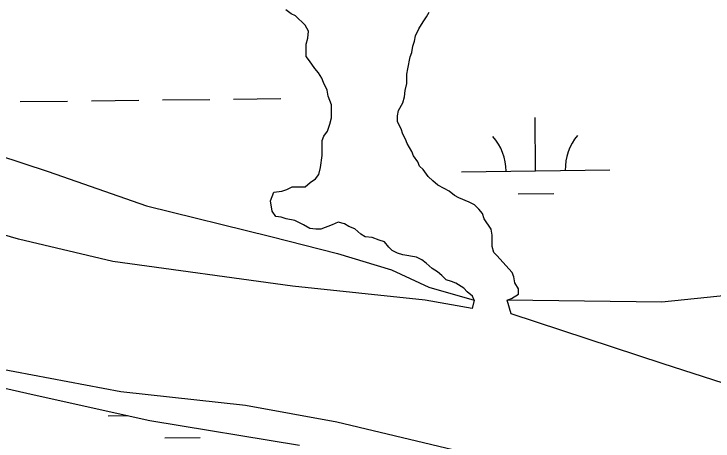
# Model space of a CAD drawing. Extents: x 3683613 to 3738215, y 469626 to 495384.
# Drawn here: x 3718559.3 to 3719031.1, y 478899.7 to 479187.8 of the extents above; entities that cross this region are included whole.
import ezdxf

# ---------------------------------------------------------------- set-up
doc = ezdxf.new("R2010")
doc.units = 0
doc.layers.add('V-TOPO-SHOR', color=7, linetype='Continuous')
doc.layers.add('V-WETL-SWMP', color=7, linetype='Continuous')

msp = doc.modelspace()

# ---------------------------------------------------------------- linework, layer by layer
at = {"layer": 'V-TOPO-SHOR'}
for p, q in [((3718746.35, 479187.75), (3718742.82, 479190.66)), ((3718749.29, 479186.6), (3718746.35, 479187.75)), ((3718837.75, 479185.94), (3718839.49, 479188.88)), ((3718755.77, 479180.19), (3718749.29, 479186.6)), ((3718832.52, 479177.71), (3718835.43, 479182.41)), ((3718835.43, 479182.41), (3718837.75, 479185.94)), ((3718758.14, 479176.11), (3718755.77, 479180.19)), ((3718830.21, 479173.01), (3718832.52, 479177.71)), ((3718757.58, 479171.42), (3718758.14, 479176.11)), ((3718829.64, 479169.49), (3718830.21, 479173.01)), ((3718756.43, 479167.31), (3718757.58, 479171.42)), ((3718828.49, 479165.97), (3718829.64, 479169.49)), ((3718756.48, 479159.11), (3718756.43, 479167.31)), ((3718827.93, 479161.86), (3718828.49, 479165.97)), ((3718758.84, 479156.19), (3718756.48, 479159.11)), ((3718825.06, 479150.72), (3718826.77, 479158.93)), ((3718826.77, 479158.93), (3718827.93, 479161.86)), ((3718762.38, 479150.94), (3718758.84, 479156.19)), ((3718764.74, 479148.03), (3718762.38, 479150.94)), ((3718824.5, 479147.2), (3718825.06, 479150.72)), ((3718767.1, 479144.52), (3718764.74, 479148.03)), ((3718768.29, 479141.6), (3718767.1, 479144.52)), ((3718824.53, 479140.75), (3718824.5, 479147.2)), ((3718770.67, 479136.34), (3718768.29, 479141.6)), ((3718823.39, 479136.06), (3718824.53, 479140.75)), ((3718771.28, 479132.25), (3718770.67, 479136.34)), ((3718822.83, 479131.96), (3718823.39, 479136.06)), ((3718773.65, 479126.4), (3718771.28, 479132.25)), ((3718821.68, 479127.85), (3718822.83, 479131.96)), ((3718773.7, 479117.62), (3718773.65, 479126.4)), ((3718818.78, 479122.56), (3718821.68, 479127.85)), ((3718818.22, 479119.04), (3718818.78, 479122.56)), ((3718772.55, 479113.51), (3718773.7, 479117.62)), ((3718818.24, 479114.94), (3718818.22, 479119.04)), ((3718770.82, 479108.81), (3718772.55, 479113.51)), ((3718820.61, 479110.27), (3718818.24, 479114.94)), ((3718768.5, 479105.28), (3718770.82, 479108.81)), ((3718821.8, 479106.76), (3718820.61, 479110.27)), ((3718823.58, 479103.26), (3718821.8, 479106.76)), ((3718767.35, 479102.35), (3718768.5, 479105.28)), ((3718767.4, 479092.39), (3718767.35, 479102.35)), ((3718824.77, 479100.34), (3718823.58, 479103.26)), ((3718827.73, 479095.08), (3718824.77, 479100.34)), ((3718828.91, 479092.16), (3718827.73, 479095.08)), ((3718766.28, 479084.18), (3718767.4, 479092.39)), ((3718831.87, 479088.07), (3718828.91, 479092.16)), ((3718833.06, 479085.15), (3718831.87, 479088.07)), ((3718765.13, 479079.49), (3718766.28, 479084.18)), ((3718835.41, 479082.82), (3718833.06, 479085.15)), ((3718762.81, 479076.55), (3718765.13, 479079.49)), ((3718838.95, 479078.16), (3718835.41, 479082.82)), ((3718755.81, 479071.23), (3718759.31, 479074.18)), ((3718759.31, 479074.18), (3718762.81, 479076.55)), ((3718841.9, 479075.24), (3718838.95, 479078.16)), ((3718845.43, 479072.34), (3718841.9, 479075.24)), ((3718740.01, 479068.21), (3718743.52, 479069.41)), ((3718743.52, 479069.41), (3718747.02, 479071.18)), ((3718747.02, 479071.18), (3718755.81, 479071.23)), ((3718849.55, 479070.02), (3718845.43, 479072.34)), ((3718853.07, 479068.28), (3718849.55, 479070.02)), ((3718732.43, 479061.73), (3718734.74, 479067.6)), ((3718734.74, 479067.6), (3718740.01, 479068.21)), ((3718856.6, 479065.37), (3718853.07, 479068.28)), ((3718859.54, 479063.63), (3718856.6, 479065.37)), ((3718733.64, 479054.7), (3718732.43, 479061.73)), ((3718866.59, 479060.74), (3718859.54, 479063.63)), ((3718870.11, 479059), (3718866.59, 479060.74)), ((3718873.06, 479056.09), (3718870.11, 479059)), ((3718875.42, 479053.18), (3718873.06, 479056.09)), ((3718736.01, 479051.2), (3718733.64, 479054.7)), ((3718739.53, 479050.64), (3718736.01, 479051.2)), ((3718743.05, 479049.49), (3718739.53, 479050.64)), ((3718876.61, 479049.67), (3718875.42, 479053.18)), ((3718748.91, 479048.35), (3718743.05, 479049.49)), ((3718754.79, 479045.45), (3718748.91, 479048.35)), ((3718758.9, 479043.13), (3718754.79, 479045.45)), ((3718774.12, 479045.56), (3718766.52, 479042.59)), ((3718778.21, 479047.34), (3718774.12, 479045.56)), ((3718782.31, 479046.2), (3718778.21, 479047.34)), ((3718785.25, 479044.46), (3718782.31, 479046.2)), ((3718881.34, 479042.67), (3718876.61, 479049.67)), ((3718763, 479042.57), (3718758.9, 479043.13)), ((3718766.52, 479042.59), (3718763, 479042.57)), ((3718789.36, 479042.72), (3718785.25, 479044.46)), ((3718793.49, 479039.23), (3718789.36, 479042.72)), ((3718881.95, 479038.57), (3718881.34, 479042.67)), ((3718796.42, 479037.49), (3718793.49, 479039.23)), ((3718801.11, 479036.93), (3718796.42, 479037.49)), ((3718805.81, 479035.2), (3718801.11, 479036.93)), ((3718881.99, 479030.95), (3718881.95, 479038.57)), ((3718809.33, 479034.05), (3718805.81, 479035.2)), ((3718812.28, 479030.55), (3718809.33, 479034.05)), ((3718814.64, 479028.22), (3718812.28, 479030.55)), ((3718818.16, 479026.49), (3718814.64, 479028.22)), ((3718883.18, 479026.86), (3718881.99, 479030.95)), ((3718885.54, 479024.53), (3718883.18, 479026.86)), ((3718821.68, 479025.33), (3718818.16, 479026.49)), ((3718831.07, 479023.63), (3718821.68, 479025.33)), ((3718834.59, 479021.89), (3718831.07, 479023.63)), ((3718837.53, 479019.57), (3718834.59, 479021.89)), ((3718893.21, 479015.79), (3718885.54, 479024.53)), ((3718841.65, 479016.08), (3718837.53, 479019.57)), ((3718845.18, 479013.75), (3718841.65, 479016.08)), ((3718848.13, 479011.43), (3718845.18, 479013.75)), ((3718895.56, 479013.46), (3718893.21, 479015.79)), ((3718896.75, 479010.54), (3718895.56, 479013.46)), ((3718851.07, 479008.51), (3718848.13, 479011.43)), ((3718854.59, 479007.36), (3718851.07, 479008.51)), ((3718897.36, 479006.44), (3718896.75, 479010.54)), ((3718857.53, 479006.21), (3718854.59, 479007.36)), ((3718862.82, 479002.72), (3718857.53, 479006.21)), ((3718899.73, 479002.35), (3718897.36, 479006.44)), ((3718865.18, 479000.39), (3718862.82, 479002.72)), ((3718868.71, 478997.49), (3718865.18, 479000.39)), ((3718895.08, 478995.88), (3718899.75, 478998.84)), ((3718899.75, 478998.84), (3718899.73, 479002.35)), ((3718869.86, 478994.66), (3718868.71, 478997.49)), ((3718892.28, 478994.74), (3718895.08, 478995.88))]:
    msp.add_line(p, q, dxfattribs=at)
for points in [[(3718869.86, 478994.66), (3718868.66, 478989.13), (3718836.91, 478994.73), (3718747.28, 479004.07), (3718625.91, 479020.87), (3718562.42, 479035.81), (3718459.72, 479065.69), (3718385.03, 479084.36), (3718332.74, 479093.7), (3718286.06, 479103.04), (3718114.27, 479153.45), (3718024.63, 479170.26), (3717936.87, 479188.93), (3717824.83, 479220.68), (3717636.23, 479272.96), (3717548.47, 479289.77), (3717462.57, 479312.17), (3717358.01, 479342.05), (3717253.44, 479364.46), (3717120.86, 479398.07), (3717042.43, 479420.48), (3716999.48, 479426.08)], [(3718233.77, 479035.81), (3718349.55, 479011.54), (3718411.17, 478985.4), (3718512, 478955.52), (3718631.51, 478933.11), (3718715.54, 478923.77), (3718777.16, 478912.57), (3718855.59, 478893.9), (3718980.7, 478858.42), (3719120.75, 478811.74), (3719296.27, 478768.79), (3719356.03, 478750.11), (3719456.86, 478729.57), (3719529.88, 478717.8)], [(3719528.61, 478823.13), (3719322.42, 478850.95), (3719191.7, 478884.56), (3719118.88, 478912.57), (3718997.5, 478951.78), (3718894.8, 478985.4), (3718892.28, 478994.74)]]:
    msp.add_lwpolyline(points, dxfattribs=at)
at = {"layer": 'V-WETL-SWMP'}
for p, q in [((3718749.29, 479186.6), (3718746.35, 479187.75)), ((3718837.75, 479185.94), (3718839.49, 479188.88)), ((3718755.77, 479180.19), (3718749.29, 479186.6)), ((3718832.52, 479177.71), (3718835.43, 479182.41)), ((3718835.43, 479182.41), (3718837.75, 479185.94)), ((3718758.14, 479176.11), (3718755.77, 479180.19)), ((3718830.21, 479173.01), (3718832.52, 479177.71)), ((3718757.58, 479171.42), (3718758.14, 479176.11)), ((3718829.64, 479169.49), (3718830.21, 479173.01)), ((3718756.43, 479167.31), (3718757.58, 479171.42)), ((3718828.49, 479165.97), (3718829.64, 479169.49)), ((3718756.48, 479159.11), (3718756.43, 479167.31)), ((3718827.93, 479161.86), (3718828.49, 479165.97)), ((3718758.84, 479156.19), (3718756.48, 479159.11)), ((3718825.06, 479150.72), (3718826.77, 479158.93)), ((3718826.77, 479158.93), (3718827.93, 479161.86)), ((3718762.38, 479150.94), (3718758.84, 479156.19)), ((3718764.74, 479148.03), (3718762.38, 479150.94)), ((3718824.5, 479147.2), (3718825.06, 479150.72)), ((3718767.1, 479144.52), (3718764.74, 479148.03)), ((3718768.29, 479141.6), (3718767.1, 479144.52)), ((3718824.53, 479140.75), (3718824.5, 479147.2)), ((3718770.67, 479136.34), (3718768.29, 479141.6)), ((3718823.39, 479136.06), (3718824.53, 479140.75)), ((3718771.28, 479132.25), (3718770.67, 479136.34)), ((3718822.83, 479131.96), (3718823.39, 479136.06)), ((3718707.5, 479130.33), (3718739.5, 479130.7)), ((3718773.65, 479126.4), (3718771.28, 479132.25)), ((3718821.68, 479127.85), (3718822.83, 479131.96)), ((3718563.51, 479128.66), (3718595.51, 479129.03)), ((3718611.51, 479129.21), (3718643.51, 479129.59)), ((3718659.51, 479129.77), (3718691.5, 479130.14)), ((3718773.7, 479117.62), (3718773.65, 479126.4)), ((3718818.78, 479122.56), (3718821.68, 479127.85)), ((3718818.22, 479119.04), (3718818.78, 479122.56)), ((3718772.55, 479113.51), (3718773.7, 479117.62)), ((3718818.24, 479114.94), (3718818.22, 479119.04)), ((3718911.39, 479081.96), (3718910.98, 479117.96)), ((3718770.82, 479108.81), (3718772.55, 479113.51)), ((3718820.61, 479110.27), (3718818.24, 479114.94)), ((3718503.03, 479107.39), (3718582.34, 479081.46)), ((3718768.5, 479105.28), (3718770.82, 479108.81)), ((3718821.8, 479106.76), (3718820.61, 479110.27)), ((3718823.58, 479103.26), (3718821.8, 479106.76)), ((3718767.35, 479102.35), (3718768.5, 479105.28)), ((3718767.4, 479092.39), (3718767.35, 479102.35)), ((3718824.77, 479100.34), (3718823.58, 479103.26)), ((3718827.73, 479095.08), (3718824.77, 479100.34)), ((3718828.91, 479092.16), (3718827.73, 479095.08)), ((3718766.28, 479084.18), (3718767.4, 479092.39)), ((3718831.87, 479088.07), (3718828.91, 479092.16)), ((3718833.06, 479085.15), (3718831.87, 479088.07)), ((3718765.13, 479079.49), (3718766.28, 479084.18)), ((3718835.41, 479082.82), (3718833.06, 479085.15)), ((3718582.34, 479081.46), (3718648.73, 479058.39)), ((3718762.81, 479076.55), (3718765.13, 479079.49)), ((3718838.95, 479078.16), (3718835.41, 479082.82)), ((3718861.4, 479081.38), (3718961.39, 479082.55)), ((3718755.81, 479071.23), (3718759.31, 479074.18)), ((3718759.31, 479074.18), (3718762.81, 479076.55)), ((3718841.9, 479075.24), (3718838.95, 479078.16)), ((3718845.43, 479072.34), (3718841.9, 479075.24)), ((3718740.01, 479068.21), (3718743.52, 479069.41)), ((3718743.52, 479069.41), (3718747.02, 479071.18)), ((3718747.02, 479071.18), (3718755.81, 479071.23)), ((3718849.55, 479070.02), (3718845.43, 479072.34)), ((3718853.07, 479068.28), (3718849.55, 479070.02)), ((3718732.43, 479061.73), (3718734.74, 479067.6)), ((3718734.74, 479067.6), (3718740.01, 479068.21)), ((3718856.6, 479065.37), (3718853.07, 479068.28)), ((3718859.54, 479063.63), (3718856.6, 479065.37)), ((3718899.58, 479066.39), (3718923.57, 479066.67)), ((3718733.64, 479054.7), (3718732.43, 479061.73)), ((3718866.59, 479060.74), (3718859.54, 479063.63)), ((3718870.11, 479059), (3718866.59, 479060.74)), ((3718648.73, 479058.39), (3718732.7, 479037.76)), ((3718873.06, 479056.09), (3718870.11, 479059)), ((3718875.42, 479053.18), (3718873.06, 479056.09)), ((3718736.01, 479051.2), (3718733.64, 479054.7)), ((3718739.53, 479050.64), (3718736.01, 479051.2)), ((3718743.05, 479049.49), (3718739.53, 479050.64)), ((3718876.61, 479049.67), (3718875.42, 479053.18)), ((3718748.91, 479048.35), (3718743.05, 479049.49)), ((3718754.79, 479045.45), (3718748.91, 479048.35)), ((3718758.9, 479043.13), (3718754.79, 479045.45)), ((3718774.12, 479045.56), (3718766.52, 479042.59)), ((3718778.21, 479047.34), (3718774.12, 479045.56)), ((3718782.31, 479046.2), (3718778.21, 479047.34)), ((3718785.25, 479044.46), (3718782.31, 479046.2)), ((3718881.34, 479042.67), (3718876.61, 479049.67)), ((3718763, 479042.57), (3718758.9, 479043.13)), ((3718766.52, 479042.59), (3718763, 479042.57)), ((3718789.36, 479042.72), (3718785.25, 479044.46)), ((3718793.49, 479039.23), (3718789.36, 479042.72)), ((3718881.95, 479038.57), (3718881.34, 479042.67)), ((3718732.7, 479037.76), (3718777.62, 479026.29)), ((3718796.42, 479037.49), (3718793.49, 479039.23)), ((3718801.11, 479036.93), (3718796.42, 479037.49)), ((3718805.81, 479035.2), (3718801.11, 479036.93)), ((3718881.99, 479030.95), (3718881.95, 479038.57)), ((3718809.33, 479034.05), (3718805.81, 479035.2)), ((3718812.28, 479030.55), (3718809.33, 479034.05)), ((3718814.64, 479028.22), (3718812.28, 479030.55)), ((3718818.16, 479026.49), (3718814.64, 479028.22)), ((3718883.18, 479026.86), (3718881.99, 479030.95)), ((3718885.54, 479024.53), (3718883.18, 479026.86)), ((3718777.62, 479026.29), (3718814.04, 479015.07)), ((3718821.68, 479025.33), (3718818.16, 479026.49)), ((3718831.07, 479023.63), (3718821.68, 479025.33)), ((3718834.59, 479021.89), (3718831.07, 479023.63)), ((3718837.53, 479019.57), (3718834.59, 479021.89)), ((3718893.21, 479015.79), (3718885.54, 479024.53)), ((3718841.65, 479016.08), (3718837.53, 479019.57)), ((3718814.04, 479015.07), (3718839.32, 479003.49)), ((3718845.18, 479013.75), (3718841.65, 479016.08)), ((3718848.13, 479011.43), (3718845.18, 479013.75)), ((3718895.56, 479013.46), (3718893.21, 479015.79)), ((3718896.75, 479010.54), (3718895.56, 479013.46)), ((3718851.07, 479008.51), (3718848.13, 479011.43)), ((3718854.59, 479007.36), (3718851.07, 479008.51)), ((3718897.36, 479006.44), (3718896.75, 479010.54)), ((3718839.32, 479003.49), (3718869.86, 478994.66)), ((3718857.53, 479006.21), (3718854.59, 479007.36)), ((3718862.82, 479002.72), (3718857.53, 479006.21)), ((3718899.73, 479002.35), (3718897.36, 479006.44)), ((3719092.62, 479003.48), (3718996.52, 478993.25)), ((3718865.18, 479000.39), (3718862.82, 479002.72)), ((3718868.71, 478997.49), (3718865.18, 479000.39)), ((3718895.08, 478995.88), (3718899.75, 478998.84)), ((3718899.75, 478998.84), (3718899.73, 479002.35)), ((3718869.86, 478994.66), (3718868.71, 478997.49)), ((3718892.28, 478994.74), (3718895.08, 478995.88)), ((3718996.52, 478993.25), (3718892.28, 478994.74)), ((3718474.27, 478952.97), (3718572.82, 478930.9)), ((3718572.82, 478930.9), (3718650.92, 478913.63)), ((3718622.83, 478916.73), (3718636.2, 478916.88)), ((3718650.92, 478913.63), (3718751.9, 478896.98)), ((3718661.01, 478901.74), (3718685, 478902.02))]:
    msp.add_line(p, q, dxfattribs=at)
for centre, start, end in [((3718856.15, 479081.8), 359.8949, 41.4385), ((3718966.63, 479083.08), 139.8949, 181.4385)]:
    msp.add_arc(centre, 35.25, start, end, dxfattribs=at)

doc.saveas('drawing.dxf')
